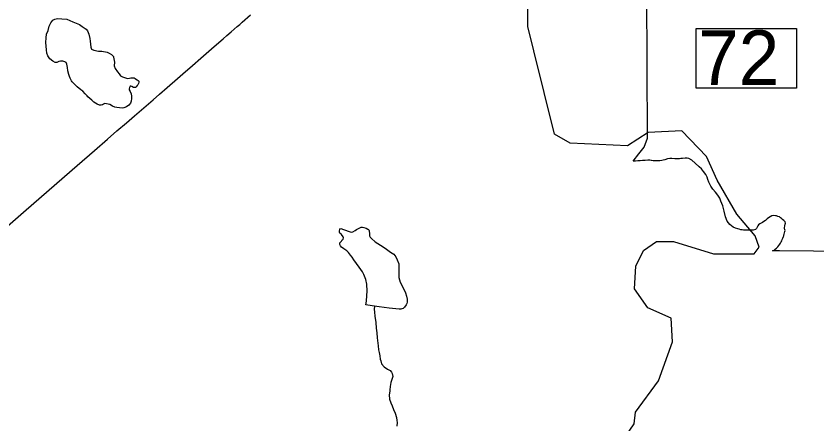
# Model space of a CAD drawing. Extents: x 2082433 to 2279600, y 546599 to 755198.
# Drawn here: x 2179656 to 2184792, y 640303 to 642917 of the extents above; entities that cross this region are included whole.
import ezdxf

# ---------------------------------------------------------------- set-up
doc = ezdxf.new("R2010")
doc.units = 0
for name, color, linetype in [('Exist Boundary Political City Limit New', 7, 'Continuous'), ('Exist Hydrographic Creek Single Shore', 7, 'Continuous'), ('Exist Hydrographic Misc Water Feature', 7, 'Continuous'), ('Exist Road Primary NC Attributed', 7, 'Continuous'), ('Exist Road Primary NC Structure Standard Bridge Number Label', 7, 'Continuous'), ('Map Preparation Boundary City Limit Buffer Line', 7, 'Continuous')]:
    doc.layers.add(name, color=color, linetype=linetype)

msp = doc.modelspace()

# ---------------------------------------------------------------- linework, layer by layer
at = {"layer": 'Exist Boundary Political City Limit New'}
for points in [[(2183770.2, 641989), (2183756.2, 641989.4), (2183742.2, 641990.3), (2183730.5, 641991.4), (2183729, 641991.5), (2183719.5, 641992.6), (2183707.8, 641992.9), (2183691.2, 641992.1), (2183674.2, 641991), (2183658.8, 641990), (2183644, 641988.9), (2183628.8, 641987.8), (2183613.5, 641986.4), (2183650, 642035), (2183683.2, 642077.6), (2183706, 642134.4), (2183701.8, 643068.3)], [(2184507, 641412.9), (2184512, 641414.1), (2184518.5, 641417.1), (2184525, 641422.4), (2184532, 641429.7), (2184541, 641438.8), (2184548.2, 641445.9), (2184554.8, 641454.5), (2184559.2, 641462.1), (2184563.2, 641469.6), (2184566.5, 641476.9), (2184569.8, 641484.8), (2184573, 641493.4), (2184576.5, 641503.3), (2184578.5, 641509.2), (2184580.2, 641514.3), (2184582, 641519.7), (2184584.5, 641527.9), (2184586.8, 641535.9), (2184587.2, 641543.3), (2184586.2, 641548.3), (2184584.8, 641553.8), (2184584, 641560.5), (2184585.8, 641572.6), (2184589, 641582.5), (2184590.8, 641590.5), (2184587.2, 641597.9), (2184579.8, 641605.8), (2184571.2, 641613.3), (2184565, 641619.2), (2184558.8, 641624.6), (2184550.8, 641629.3), (2184541.8, 641633.1), (2184533.5, 641635.8), (2184526.5, 641637.8), (2184515.8, 641638.3), (2184503, 641635.8), (2184491.2, 641630.9), (2184481.8, 641624.4), (2184473, 641616.7), (2184462, 641607.7), (2184451.2, 641600.1), (2184442, 641594.2), (2184433.2, 641589.3), (2184425.5, 641584.9), (2184418, 641579.2), (2184412, 641572.1), (2184408.2, 641564.2), (2184404.5, 641556.3), (2184397.2, 641550.1), (2184383.8, 641545.6), (2184371.2, 641544.8), (2184358.8, 641545.3), (2184348.2, 641545.3), (2184338, 641545.1), (2184328, 641544.9), (2184320.8, 641545.3), (2184313, 641546.2), (2184304, 641548.1), (2184294, 641550.5), (2184285.5, 641552.6), (2184269.8, 641558.1), (2184255.5, 641564.5), (2184233.8, 641580.4), (2184216.8, 641602.7), (2184204.8, 641630.9), (2184197.8, 641665.7), (2184187.5, 641701.8), (2184175.5, 641731.8), (2184168.8, 641749.9), (2184156.2, 641769.8), (2184140.8, 641787.8), (2184124.2, 641808.1), (2184111, 641827.9), (2184105, 641839.4), (2184099, 641852.6), (2184093, 641869.7), (2184087.8, 641885.2), (2184078.8, 641902.2), (2184064.2, 641921.8), (2184050.5, 641937.4), (2184036.8, 641951), (2184012, 641974.1), (2183989.2, 641993.4), (2183970.2, 642005), (2183960.2, 642006.7), (2183946.5, 642006.4), (2183930.2, 642005), (2183918.8, 642003.9), (2183909.5, 642003), (2183900.2, 642002.6), (2183881.5, 642002.8), (2183862.2, 642003.6), (2183847.5, 642003.8), (2183834, 642001.2), (2183816.2, 641996.3), (2183806.5, 641993.9), (2183797.5, 641991.8), (2183783.5, 641989.7), (2183770.2, 641989)], [(2187165.8, 641387.8), (2184552, 641412.4), (2184507, 641412.9)]]:
    msp.add_lwpolyline(points, dxfattribs=at)
at = {"layer": 'Exist Hydrographic Creek Single Shore'}
for points in [[(2182977.4, 642693.6), (2182938.6, 642850), (2182935.5, 643493), (2182968.5, 643590.8), (2183275.5, 643702.6), (2183515.6, 643953.6), (2183762.1, 644100.9), (2183843.5, 644157.4), (2183963.5, 644183.5), (2184007.2, 644208.6), (2184037, 644281.7), (2184128.1, 644339.6), (2184162.5, 644388.3), (2184268.3, 644427.8), (2184356.4, 644436.2), (2184449.2, 644429.4), (2184555.8, 644433.6), (2184693.1, 644468.9), (2184831.6, 644526.8)], [(2183520.5, 640161.6), (2183619.6, 640303.9), (2183627.6, 640379.2), (2183776.6, 640579.5), (2183866.4, 640830.3), (2183857.6, 640981.3), (2183707.5, 641046.7), (2183622.4, 641169.8), (2183630.6, 641314), (2183680.5, 641414.7), (2183763.5, 641472), (2183871.6, 641473.1), (2184129.5, 641392.4), (2184388.5, 641393.7), (2184421.5, 641435.7), (2184395.5, 641508.4), (2184278.6, 641648.5), (2184152.5, 641864.3), (2184084.6, 642016.5), (2183925.5, 642180.5), (2183709.6, 642171.8), (2183576.5, 642085.9), (2183209.5, 642103.2), (2183109.6, 642161), (2182977.4, 642693.6)]]:
    msp.add_lwpolyline(points, dxfattribs=at)
at = {"layer": 'Exist Hydrographic Misc Water Feature'}
for points in [[(2180099.4, 642419.5), (2180085, 642435.5), (2180070.9, 642445.3), (2180048.7, 642463.2), (2180038.9, 642472.8), (2180016.8, 642494.9), (2180010.8, 642502.6), (2180002.8, 642518.9), (2179998.5, 642528.8), (2179994.4, 642542.8), (2179988.3, 642566.8), (2179986, 642586.7), (2179984.2, 642598.7), (2179982.5, 642608.7), (2179977.8, 642618.7), (2179973.7, 642622.6), (2179968.2, 642624.7), (2179956.1, 642628.5), (2179939.9, 642628.5), (2179930.2, 642626.4), (2179917.7, 642620.1), (2179906.2, 642620.2), (2179891.9, 642628.1), (2179872, 642644), (2179867.9, 642649.9), (2179860.1, 642662.1), (2179853.7, 642680.1), (2179851.5, 642699.9), (2179849.4, 642723.7), (2179847.6, 642747.9), (2179849.2, 642777.7), (2179851.1, 642801.7), (2179861.1, 642823.8), (2179868.7, 642851.8), (2179878.8, 642873.8), (2179892.5, 642890), (2179904.4, 642897.9), (2179922.6, 642902.1), (2179950.3, 642900.3), (2179982.5, 642896.7), (2180020.7, 642880.8), (2180040.5, 642870.8), (2180062.7, 642863), (2180080.7, 642851), (2180106.6, 642833.3), (2180114.8, 642821.5), (2180123, 642801.6), (2180128.9, 642773.5), (2180131, 642755.4), (2180133.2, 642737.6), (2180135.3, 642717.4), (2180139.4, 642705.5), (2180155.4, 642697.8), (2180185.5, 642691.6), (2180205.4, 642691.8), (2180239.4, 642686.3), (2180253.6, 642680.1), (2180267.7, 642670.2), (2180279.8, 642658.3), (2180281.7, 642654.3), (2180286.2, 642622.5), (2180286, 642598.5), (2180292.4, 642580.5), (2180306.1, 642558.6), (2180316.3, 642546.5), (2180326.4, 642534.9), (2180338.5, 642528.6), (2180352.4, 642522.8), (2180364.5, 642518.9), (2180372.7, 642516.9), (2180382.4, 642519.1), (2180392.6, 642521.2), (2180400.6, 642520.8), (2180408.2, 642521.3), (2180412.5, 642521), (2180420.3, 642517), (2180428.7, 642511.3), (2180432.2, 642509.1), (2180438.3, 642503.3), (2180442.4, 642499.4), (2180442.7, 642493.3), (2180441, 642485.1), (2180436.7, 642477.2), (2180432.6, 642471.3), (2180426.7, 642463.3), (2180420.9, 642459.3), (2180415, 642459), (2180409, 642459.1), (2180399, 642465.1), (2180392.8, 642467.2), (2180388.7, 642467), (2180382.6, 642459), (2180380.7, 642450.8), (2180381.1, 642445), (2180386.9, 642433.3), (2180394.7, 642419.1), (2180397.1, 642403.3), (2180397.3, 642389.1), (2180395.1, 642371.1), (2180389.3, 642359)], [(2180389.3, 642359), (2180379.3, 642345.1), (2180363.7, 642334.9), (2180347.3, 642328.9), (2180335.4, 642326.6), (2180319.2, 642328.7), (2180301.4, 642330.6), (2180289.3, 642332.4), (2180273.7, 642340.4), (2180257.3, 642350.2), (2180247.4, 642352.1), (2180235.6, 642354.3), (2180225.7, 642356.2), (2180217.3, 642352.2), (2180209.5, 642348.1), (2180201.5, 642346.1), (2180191.7, 642346), (2180175.7, 642352), (2180155.4, 642365.6), (2180141.2, 642377.5), (2180117.2, 642399.4), (2180111.5, 642405.5), (2180099.4, 642419.5)], [(2181954.5, 641058.4), (2181940.4, 641060.5), (2181900, 641066.2), (2181904.1, 641090.3), (2181905.7, 641126.1), (2181908, 641154.2), (2181905.5, 641198), (2181898.9, 641228.2), (2181885.2, 641259.8), (2181877, 641277.7), (2181856.5, 641308), (2181838.9, 641331.8), (2181822.4, 641355.7), (2181810.6, 641371.3), (2181800.3, 641385.4), (2181788.4, 641401.4), (2181776.3, 641413.4), (2181758.3, 641425), (2181743.7, 641437), (2181735.7, 641445.1), (2181732, 641452.9), (2181732.2, 641459), (2181732, 641463), (2181742.1, 641474.9), (2181747.6, 641483), (2181753.8, 641486.9), (2181756, 641495.1), (2181754, 641503.1), (2181741.9, 641517.1), (2181733.3, 641524.9), (2181729.6, 641532.8), (2181729.6, 641540.9), (2181731.4, 641549.1), (2181733.3, 641552.9), (2181739.2, 641554.9), (2181755.2, 641549.2), (2181797.6, 641533.4), (2181805.4, 641531.5), (2181815.5, 641533.6), (2181829.6, 641543.6), (2181839.5, 641549.4), (2181851.6, 641555.7), (2181865.3, 641561.8), (2181869, 641563.6), (2181877, 641563.6), (2181885.2, 641562), (2181901.2, 641557.9), (2181911.2, 641552), (2181915.5, 641550.1), (2181917.6, 641546.1), (2181919.4, 641540.2), (2181921.3, 641536.3), (2181921.5, 641526.1), (2181921.5, 641516), (2181923.5, 641508), (2181927.6, 641500), (2181935.8, 641492.3), (2181959.6, 641470.4), (2181993.9, 641448.6), (2182022, 641428.6), (2182058.1, 641402.9), (2182078.1, 641390.9), (2182092.1, 641375), (2182100.3, 641355.1), (2182110.5, 641329.3), (2182111, 641309.3), (2182110.8, 641275.2), (2182111.2, 641241.1), (2182119.4, 641211.1), (2182145.4, 641163.4), (2182153.4, 641143.5), (2182159.6, 641121.5), (2182163.5, 641101.8), (2182163.9, 641083.5), (2182162.2, 641075.7), (2182157.9, 641065.8), (2182147.9, 641051.5), (2182138, 641043.6), (2182130.2, 641041.6), (2182124.3, 641039.6), (2182112.4, 641039.4), (2182092.3, 641041.2), (2182048.2, 641045), (2181984.4, 641054.6), (2181954.5, 641058.4)], [(2181954.5, 641058.4), (2181952.5, 641038.4), (2181954.5, 641020.2), (2181956.6, 640994.4), (2181962.7, 640952.5), (2181964.8, 640916.5), (2181969.3, 640886.6), (2181971.5, 640854.6), (2181977.3, 640802.6), (2181979.7, 640778.8), (2181983.8, 640760.7), (2181987.9, 640738.6), (2181990.2, 640718.8), (2181994.5, 640706.8), (2182000.4, 640688.8), (2182016.2, 640669), (2182038.6, 640655.1), (2182054.8, 640644.9), (2182064.6, 640635.4), (2182068.3, 640627.1), (2182072.6, 640607.4), (2182058.7, 640569.3), (2182054.8, 640543.1), (2182053.1, 640521.1), (2182053.1, 640513.3), (2182049.2, 640489.3), (2182051.3, 640461.3), (2182059.7, 640437.4), (2182067.7, 640419.5), (2182075.7, 640395.2), (2182086.1, 640371.3), (2182096.4, 640343.4), (2182098.4, 640325.6), (2182100.3, 640311.6), (2182098.4, 640289.6)]]:
    msp.add_lwpolyline(points, dxfattribs=at)
at = {"layer": 'Exist Road Primary NC Attributed'}
msp.add_lwpolyline([(2179530.6, 641511.7), (2179721.3, 641674.9), (2180048.1, 641959.8), (2180159.9, 642056), (2180241.5, 642128.8), (2180303.1, 642181.3), (2180363.4, 642233.1), (2180414.7, 642277.9), (2180534.3, 642379.6), (2180576.5, 642416.4), (2180625.7, 642459.7), (2180691.4, 642516), (2180743, 642561.7), (2180770, 642585.5), (2180857.6, 642661.5), (2180926.9, 642721.7), (2180983.4, 642770.8), (2181008.2, 642792.1), (2181035.2, 642816.5), (2181074.5, 642850.4), (2181090.4, 642864), (2181106.3, 642878.5), (2181160.2, 642925.5)], dxfattribs=at)
at = {"layer": 'Exist Road Primary NC Structure Standard Bridge Number Label'}
msp.add_lwpolyline([(2184017.2, 642838.3), (2184661.4, 642838.3), (2184661.4, 642456), (2184017.2, 642456)], close=True, dxfattribs=at)
at = {"layer": 'Map Preparation Boundary City Limit Buffer Line'}
for points in [[(2183770.2, 641989), (2183756.2, 641989.4), (2183742.2, 641990.3), (2183730.5, 641991.4), (2183729, 641991.5), (2183719.5, 641992.6), (2183707.8, 641992.9), (2183691.2, 641992.1), (2183674.2, 641991), (2183658.8, 641990), (2183644, 641988.9), (2183628.8, 641987.8), (2183613.5, 641986.4), (2183650, 642035), (2183683.2, 642077.6), (2183706, 642134.4), (2183701.8, 643068.3)], [(2184507, 641412.9), (2184512, 641414.1), (2184518.5, 641417.1), (2184525, 641422.4), (2184532, 641429.7), (2184541, 641438.8), (2184548.2, 641445.9), (2184554.8, 641454.5), (2184559.2, 641462.1), (2184563.2, 641469.6), (2184566.5, 641476.9), (2184569.8, 641484.8), (2184573, 641493.4), (2184576.5, 641503.3), (2184578.5, 641509.2), (2184580.2, 641514.3), (2184582, 641519.7), (2184584.5, 641527.9), (2184586.8, 641535.9), (2184587.2, 641543.3), (2184586.2, 641548.3), (2184584.8, 641553.8), (2184584, 641560.5), (2184585.8, 641572.6), (2184589, 641582.5), (2184590.8, 641590.5), (2184587.2, 641597.9), (2184579.8, 641605.8), (2184571.2, 641613.3), (2184565, 641619.2), (2184558.8, 641624.6), (2184550.8, 641629.3), (2184541.8, 641633.1), (2184533.5, 641635.8), (2184526.5, 641637.8), (2184515.8, 641638.3), (2184503, 641635.8), (2184491.2, 641630.9), (2184481.8, 641624.4), (2184473, 641616.7), (2184462, 641607.7), (2184451.2, 641600.1), (2184442, 641594.2), (2184433.2, 641589.3), (2184425.5, 641584.9), (2184418, 641579.2), (2184412, 641572.1), (2184408.2, 641564.2), (2184404.5, 641556.3), (2184397.2, 641550.1), (2184383.8, 641545.6), (2184371.2, 641544.8), (2184358.8, 641545.3), (2184348.2, 641545.3), (2184338, 641545.1), (2184328, 641544.9), (2184320.8, 641545.3), (2184313, 641546.2), (2184304, 641548.1), (2184294, 641550.5), (2184285.5, 641552.6), (2184269.8, 641558.1), (2184255.5, 641564.5), (2184233.8, 641580.4), (2184216.8, 641602.7), (2184204.8, 641630.9), (2184197.8, 641665.7), (2184187.5, 641701.8), (2184175.5, 641731.8), (2184168.8, 641749.9), (2184156.2, 641769.8), (2184140.8, 641787.8), (2184124.2, 641808.1), (2184111, 641827.9), (2184105, 641839.4), (2184099, 641852.6), (2184093, 641869.7), (2184087.8, 641885.2), (2184078.8, 641902.2), (2184064.2, 641921.8), (2184050.5, 641937.4), (2184036.8, 641951), (2184012, 641974.1), (2183989.2, 641993.4), (2183970.2, 642005), (2183960.2, 642006.7), (2183946.5, 642006.4), (2183930.2, 642005), (2183918.8, 642003.9), (2183909.5, 642003), (2183900.2, 642002.6), (2183881.5, 642002.8), (2183862.2, 642003.6), (2183847.5, 642003.8), (2183834, 642001.2), (2183816.2, 641996.3), (2183806.5, 641993.9), (2183797.5, 641991.8), (2183783.5, 641989.7), (2183770.2, 641989)], [(2187165.8, 641387.8), (2184552, 641412.4), (2184507, 641412.9)]]:
    msp.add_lwpolyline(points, dxfattribs=at)

# ---------------------------------------------------------------- texts
at = {"layer": 'Exist Road Primary NC Structure Standard Bridge Number Label'}
msp.add_text('72', height=350, dxfattribs=at).set_placement((2184029.8, 642475.7))

doc.saveas('drawing.dxf')
